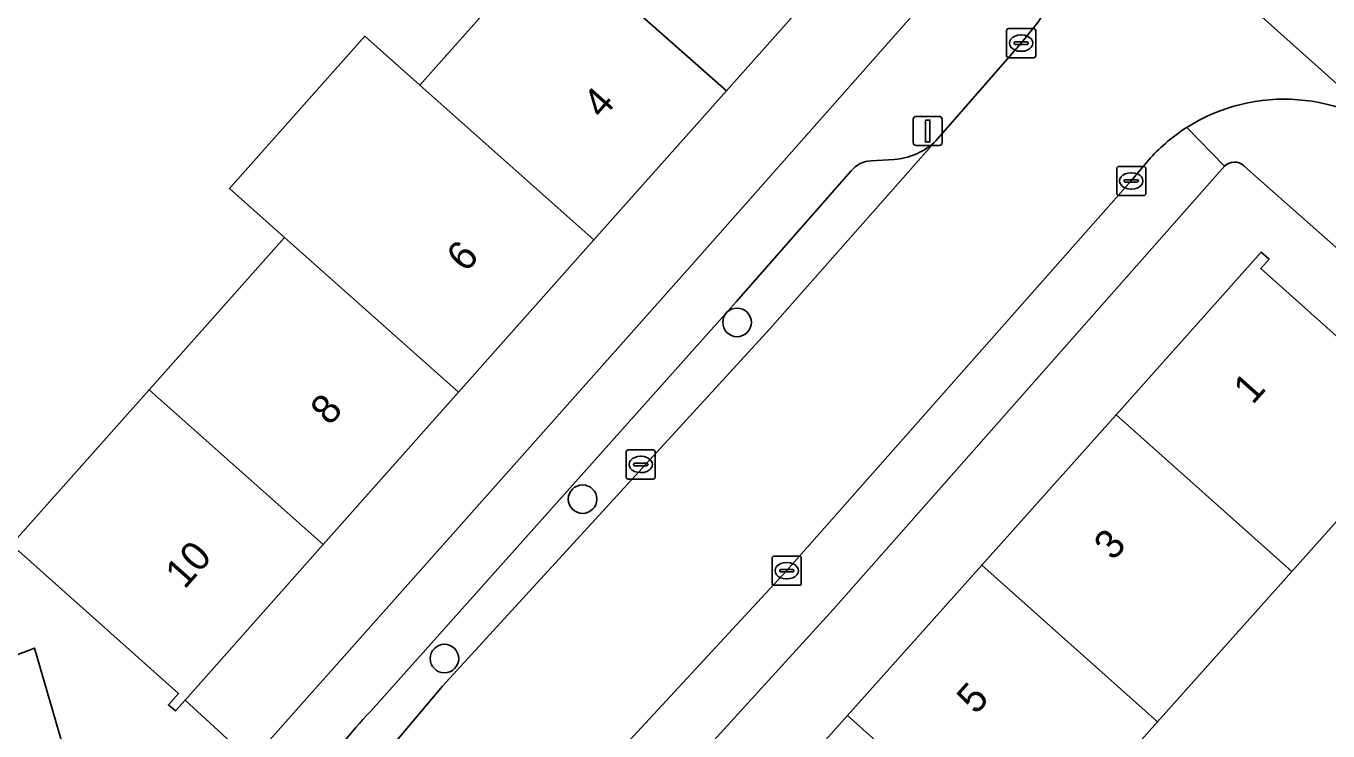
# Model space of a CAD drawing. Extents: x 162523 to 163266, y 381230 to 382050.
# Drawn here: x 162910.04 to 162954.65, y 381880.84 to 381904.99 of the extents above; entities that cross this region are included whole.
import ezdxf

# ---------------------------------------------------------------- set-up
doc = ezdxf.new("R2010")
doc.units = 0
for name, color, linetype in [('IMGEO_Boom', 7, 'Continuous'), ('IMGEO_Erf', 7, 'Continuous'), ('IMGEO_Kolk', 7, 'Continuous'), ('IMGEO_Lichtmast', 7, 'Continuous'), ('IMGEO_Pand', 7, 'Continuous'), ('IMGEO_Pand_nummerreeks', 7, 'Continuous'), ('IMGEO_Parkeervlak_open', 7, 'Continuous'), ('IMGEO_Rijbaan_lokaal_open', 7, 'Continuous'), ('IMGEO_Voetpad_open', 7, 'Continuous')]:
    doc.layers.add(name, color=color, linetype=linetype)

msp = doc.modelspace()

# ---------------------------------------------------------------- linework, layer by layer
at = {"layer": 'IMGEO_Boom'}
for centre in [(162934.401, 381894.836), (162929.107, 381888.779), (162924.373, 381883.317)]:
    msp.add_circle(centre, 0.489, dxfattribs=at)
at = {"layer": 'IMGEO_Erf'}
for points in [[(162834.692, 381939.153), (162834.051, 381936.831), (162834.189, 381935.596), (162834.322, 381934.396), (162845.741, 381905.089), (162844.734, 381903.96), (162844.789, 381903.809), (162846.334, 381899.712), (162849.16, 381898.811), (162852.668, 381889.491), (162854.858, 381888.217), (162857.825, 381880.828), (162858.565, 381878.965), (162860.43, 381874.164), (162860.825, 381874.308), (162860.886, 381874.15), (162862.441, 381870.107), (162862.631, 381869.614), (162862.725, 381869.344), (162909.188, 381886.826), (162914.252, 381892.527), (162918.892, 381897.749), (162917.006, 381899.424), (162921.642, 381904.643)], [(162921.642, 381904.643), (162923.528, 381902.968), (162928.053, 381908.062), (162925.122, 381910.665), (162926.683, 381912.422), (162928.073, 381912.512), (162930.271, 381910.559), (162933.186, 381913.84), (162933.424, 381913.628), (162933.113, 381913.278), (162938.593, 381908.409), (162938.889, 381908.742), (162939.14, 381908.519), (162934.034, 381902.771), (162929.497, 381897.665), (162924.86, 381892.446), (162920.22, 381887.223), (162915.484, 381881.892), (162917.749, 381879.811), (162932.776, 381896.712), (162942.548, 381907.783)], [(162951.106, 381900.186), (162937.706, 381885.008), (162929.966, 381876.507)], [(162955.46, 381875.208), (162957.347, 381877.334), (162957.461, 381877.463), (162959.571, 381875.59), (162960.204, 381876.268), (162958.118, 381878.106), (162959.896, 381880.123), (162960.241, 381880.515), (162959.7, 381880.992), (162964.024, 381885.898), (162966.652, 381883.581), (162968.368, 381885.521), (162951.769, 381900.206)], [(162933.498, 381876.112), (162938.184, 381881.362), (162942.788, 381886.519), (162947.388, 381891.671), (162952.362, 381897.244), (162952.633, 381897.002), (162952.349, 381896.684), (162957.848, 381891.774)], [(162958.378, 381891.864), (162953.409, 381886.298), (162948.809, 381881.145), (162944.206, 381875.988)], [(162932.72, 381806.989), (162913.026, 381874.412), (162910.321, 381883.674), (162887.637, 381875.013), (162889.095, 381870.525), (162889.197, 381870.214), (162891.814, 381871.071), (162892.93, 381867.664), (162890.312, 381866.807), (162890.373, 381866.622), (162891.358, 381863.669), (162894.356, 381864.689), (162895.466, 381861.425), (162896.618, 381858.037), (162893.62, 381857.017), (162899.056, 381840.02), (162905.21, 381821.822), (162911.331, 381802.421)]]:
    msp.add_lwpolyline(points, dxfattribs=at)
msp.add_arc((162951.448, 381899.846), 0.483, 48.3082, 135.1475, dxfattribs=at)
at = {"layer": 'IMGEO_Kolk'}
for p, q in [((162943.635, 381903.979), (162943.635, 381904.831)), ((162943.71, 381904.905), (162944.562, 381904.905)), ((162944.123, 381904.685), (162944.148, 381904.685)), ((162944.636, 381904.831), (162944.636, 381903.979)), ((162943.894, 381904.399), (162943.894, 381904.411)), ((162944.332, 381904.362), (162943.934, 381904.362)), ((162943.937, 381904.448), (162944.335, 381904.448)), ((162944.146, 381904.125), (162944.121, 381904.125)), ((162944.378, 381904.411), (162944.378, 381904.399)), ((162944.562, 381903.905), (162943.71, 381903.905)), ((162947.409, 381899.257), (162947.409, 381900.109)), ((162947.484, 381900.183), (162948.336, 381900.183)), ((162948.41, 381900.109), (162948.41, 381899.257)), ((162947.668, 381899.677), (162947.668, 381899.689)), ((162948.106, 381899.64), (162947.708, 381899.64)), ((162947.711, 381899.726), (162948.109, 381899.726)), ((162947.897, 381899.963), (162947.922, 381899.963)), ((162948.152, 381899.689), (162948.152, 381899.677)), ((162948.336, 381899.183), (162947.484, 381899.183)), ((162947.92, 381899.403), (162947.895, 381899.403)), ((162930.598, 381889.542), (162930.598, 381890.394)), ((162930.673, 381890.468), (162931.525, 381890.468)), ((162931.086, 381890.248), (162931.111, 381890.248)), ((162931.599, 381890.394), (162931.599, 381889.542)), ((162930.857, 381889.962), (162930.857, 381889.974)), ((162931.295, 381889.925), (162930.897, 381889.925)), ((162930.9, 381890.011), (162931.298, 381890.011)), ((162931.341, 381889.974), (162931.341, 381889.962)), ((162931.525, 381889.468), (162930.673, 381889.468)), ((162931.109, 381889.688), (162931.084, 381889.688)), ((162935.602, 381885.901), (162935.602, 381886.753)), ((162935.677, 381886.827), (162936.529, 381886.827)), ((162936.603, 381886.753), (162936.603, 381885.901)), ((162935.861, 381886.321), (162935.861, 381886.333)), ((162936.299, 381886.284), (162935.901, 381886.284)), ((162935.904, 381886.37), (162936.302, 381886.37)), ((162936.09, 381886.607), (162936.115, 381886.607)), ((162936.345, 381886.333), (162936.345, 381886.321)), ((162936.529, 381885.827), (162935.677, 381885.827)), ((162936.113, 381886.047), (162936.088, 381886.047))]:
    msp.add_line(p, q, dxfattribs=at)
for points in [[(162943.635, 381903.979), (162943.635, 381904.831)], [(162943.71, 381904.905), (162944.562, 381904.905)], [(162944.636, 381904.831), (162944.636, 381903.979)], [(162944.562, 381903.905), (162943.71, 381903.905)], [(162947.409, 381899.257), (162947.409, 381900.109)], [(162947.484, 381900.183), (162948.336, 381900.183)], [(162948.41, 381900.109), (162948.41, 381899.257)], [(162948.336, 381899.183), (162947.484, 381899.183)], [(162930.598, 381889.542), (162930.598, 381890.394)], [(162930.673, 381890.468), (162931.525, 381890.468)], [(162931.599, 381890.394), (162931.599, 381889.542)], [(162931.525, 381889.468), (162930.673, 381889.468)], [(162935.602, 381885.901), (162935.602, 381886.753)], [(162935.677, 381886.827), (162936.529, 381886.827)], [(162936.603, 381886.753), (162936.603, 381885.901)], [(162936.529, 381885.827), (162935.677, 381885.827)]]:
    msp.add_lwpolyline(points, dxfattribs=at)
for centre, radius, start, end in [((162943.712, 381904.829), 0.0765, 91.552, 178.448), ((162943.712, 381904.829), 0.0765, 91.552, 178.448), ((162944.56, 381904.829), 0.0765, 1.552, 88.448), ((162944.56, 381904.829), 0.0765, 1.552, 88.448), ((162943.934, 381904.408), 0.0403, 85.8775, 175.7526), ((162943.931, 381904.398), 0.0366, 178.938, 274.7102), ((162944.335, 381904.405), 0.043, 264.8664, 352.4533), ((162944.339, 381904.41), 0.0386, 1.7309, 96.639), ((162943.712, 381903.981), 0.0765, 181.552, 268.448), ((162943.712, 381903.981), 0.0765, 181.552, 268.448), ((162944.56, 381903.981), 0.0765, 271.552, 358.448), ((162944.56, 381903.981), 0.0765, 271.552, 358.448), ((162947.486, 381900.107), 0.0765, 91.552, 178.448), ((162947.486, 381900.107), 0.0765, 91.552, 178.448), ((162948.334, 381900.107), 0.0765, 1.552, 88.448), ((162948.334, 381900.107), 0.0765, 1.552, 88.448), ((162947.708, 381899.686), 0.0403, 85.8775, 175.7526), ((162947.705, 381899.676), 0.0366, 178.938, 274.7102), ((162948.109, 381899.683), 0.043, 264.8664, 352.4533), ((162948.113, 381899.688), 0.0386, 1.7309, 96.639), ((162947.486, 381899.259), 0.0765, 181.552, 268.448), ((162947.486, 381899.259), 0.0765, 181.552, 268.448), ((162948.334, 381899.259), 0.0765, 271.552, 358.448), ((162948.334, 381899.259), 0.0765, 271.552, 358.448), ((162930.675, 381890.392), 0.0765, 91.552, 178.448), ((162930.675, 381890.392), 0.0765, 91.552, 178.448), ((162931.523, 381890.392), 0.0765, 1.552, 88.448), ((162931.523, 381890.392), 0.0765, 1.552, 88.448), ((162930.897, 381889.971), 0.0403, 85.8775, 175.7526), ((162930.894, 381889.961), 0.0366, 178.938, 274.7102), ((162931.298, 381889.968), 0.043, 264.8664, 352.4533), ((162931.302, 381889.973), 0.0386, 1.7309, 96.639), ((162930.675, 381889.544), 0.0765, 181.552, 268.448), ((162930.675, 381889.544), 0.0765, 181.552, 268.448), ((162931.523, 381889.544), 0.0765, 271.552, 358.448), ((162931.523, 381889.544), 0.0765, 271.552, 358.448), ((162935.679, 381886.751), 0.0765, 91.552, 178.448), ((162935.679, 381886.751), 0.0765, 91.552, 178.448), ((162936.527, 381886.751), 0.0765, 1.552, 88.448), ((162936.527, 381886.751), 0.0765, 1.552, 88.448), ((162935.901, 381886.33), 0.0403, 85.8775, 175.7526), ((162935.898, 381886.32), 0.0366, 178.938, 274.7102), ((162936.302, 381886.327), 0.043, 264.8664, 352.4533), ((162936.306, 381886.332), 0.0386, 1.7309, 96.639), ((162935.679, 381885.903), 0.0765, 181.552, 268.448), ((162935.679, 381885.903), 0.0765, 181.552, 268.448), ((162936.527, 381885.903), 0.0765, 271.552, 358.448), ((162936.527, 381885.903), 0.0765, 271.552, 358.448)]:
    msp.add_arc(centre, radius, start, end, dxfattribs=at)
for centre, major_axis, ratio, start_param, end_param in [((162944.122, 381904.405), (-0.387, 0.002), 0.722429, 4.712389, 7.853982), ((162944.147, 381904.405), (-0.39, 0.002), 0.717154, 1.570796, 4.712389), ((162947.896, 381899.683), (-0.387, 0.002), 0.722429, 4.712389, 7.853982), ((162947.921, 381899.683), (-0.39, 0.002), 0.717154, 1.570796, 4.712389), ((162931.085, 381889.968), (-0.387, 0.002), 0.722429, 4.712389, 7.853982), ((162931.11, 381889.968), (-0.39, 0.002), 0.717154, 1.570796, 4.712389), ((162936.089, 381886.327), (-0.387, 0.002), 0.722429, 4.712389, 7.853982), ((162936.114, 381886.327), (-0.39, 0.002), 0.717154, 1.570796, 4.712389)]:
    msp.add_ellipse(centre, major_axis=major_axis, ratio=ratio, start_param=start_param, end_param=end_param, dxfattribs=at)
at = {"layer": 'IMGEO_Lichtmast'}
for p, q in [((162940.538, 381901.896), (162941.328, 381901.896)), ((162941.328, 381901.896), (162940.538, 381901.896)), ((162940.438, 381900.996), (162940.438, 381901.796)), ((162940.438, 381901.796), (162940.438, 381900.996)), ((162941.428, 381901.796), (162941.428, 381900.996)), ((162941.428, 381900.996), (162941.428, 381901.796)), ((162941.328, 381900.896), (162940.538, 381900.896)), ((162940.538, 381900.896), (162941.328, 381900.896))]:
    msp.add_line(p, q, dxfattribs=at)
msp.add_lwpolyline([(162940.858, 381901.771), (162941.008, 381901.771), (162941.008, 381901.021), (162940.858, 381901.021), (162940.858, 381901.771)], dxfattribs=at)
for centre, start, end in [((162940.538, 381901.796), 90, 180), ((162940.538, 381901.796), 90, 180), ((162941.328, 381901.796), 0, 90), ((162941.328, 381901.796), 360, 90), ((162940.538, 381900.996), 180, 270), ((162940.538, 381900.996), 180, 270), ((162941.328, 381900.996), 270, 0), ((162941.328, 381900.996), 270, 0)]:
    msp.add_arc(centre, 0.1, start, end, dxfattribs=at)
at = {"layer": 'IMGEO_Pand'}
for points in [[(162928.053, 381908.062), (162934.034, 381902.771), (162939.14, 381908.519), (162938.889, 381908.742), (162938.593, 381908.409), (162933.113, 381913.278), (162933.424, 381913.628), (162933.186, 381913.84), (162930.271, 381910.559), (162928.073, 381912.512), (162926.683, 381912.422), (162925.122, 381910.665)], [(162928.053, 381908.062), (162923.528, 381902.968), (162929.497, 381897.665), (162934.034, 381902.771)], [(162923.528, 381902.968), (162921.642, 381904.643), (162917.006, 381899.424), (162918.892, 381897.749), (162924.86, 381892.446), (162929.497, 381897.665)], [(162918.892, 381897.749), (162914.252, 381892.527), (162920.22, 381887.223), (162924.86, 381892.446)], [(162953.409, 381886.298), (162958.378, 381891.864), (162958.128, 381892.087), (162957.848, 381891.774), (162952.349, 381896.684), (162952.633, 381897.002), (162952.362, 381897.244), (162947.388, 381891.671)], [(162920.22, 381887.223), (162914.252, 381892.527), (162909.188, 381886.826), (162909.428, 381886.614), (162909.772, 381887.003), (162915.262, 381882.124), (162914.917, 381881.736), (162915.156, 381881.523), (162915.484, 381881.892)], [(162953.409, 381886.298), (162947.388, 381891.671), (162942.788, 381886.519), (162948.809, 381881.145)], [(162938.184, 381881.362), (162944.206, 381875.988), (162948.809, 381881.145), (162942.788, 381886.519)], [(162938.184, 381881.362), (162933.498, 381876.112), (162939.519, 381870.738), (162941.442, 381872.892), (162944.095, 381872.503), (162944.606, 381872.046), (162945.961, 381873.564), (162946.072, 381873.688), (162943.891, 381875.635), (162944.206, 381875.988)]]:
    msp.add_lwpolyline(points, close=True, dxfattribs=at)
at = {"layer": 'IMGEO_Parkeervlak_open'}
for points in [[(162922.72, 381880.49), (162924.309, 381882.376), (162935.526, 381894.615), (162941.214, 381901.059)], [(162939.789, 381900.419), (162938.998, 381900.373)], [(162938.313, 381900.028), (162934.373, 381895.546), (162921.835, 381881.507)]]:
    msp.add_lwpolyline(points, dxfattribs=at)
for centre, radius, start, end in [((162939.609, 381902.725), 2.313, 274.4519, 313.92), ((162939.016, 381899.484), 0.889, 91.1723, 142.2919), ((162933.938, 381870.108), 16.625, 136.7156, 157.3005)]:
    msp.add_arc(centre, radius, start, end, dxfattribs=at)
at = {"layer": 'IMGEO_Rijbaan_lokaal_open'}
for points in [[(162948.646, 381913.28), (162945.194, 381916.309), (162943.951, 381914.87), (162942.966, 381913.731), (162943.728, 381913.052), (162943.829, 381912.962), (162957.204, 381901.001), (162957.238, 381900.957), (162958.336, 381902.201), (162959.588, 381903.618), (162956.725, 381906.162)], [(162957.238, 381900.957), (162957.204, 381901.001), (162943.829, 381912.962)], [(162945.226, 381906.002), (162944.745, 381905.159), (162944.133, 381904.404), (162941.214, 381901.059), (162935.526, 381894.615), (162924.309, 381882.376), (162922.72, 381880.49)], [(162927.141, 381876.648), (162936.098, 381886.328), (162947.906, 381899.684), (162948.564, 381900.472)]]:
    msp.add_lwpolyline(points, dxfattribs=at)
for centre, radius, start, end in [((162953.15, 381896.255), 6.231, 48.9959, 122.326), ((162953.193, 381896.207), 6.295, 122.4275, 137.3452)]:
    msp.add_arc(centre, radius, start, end, dxfattribs=at)
at = {"layer": 'IMGEO_Voetpad_open'}
for points in [[(162941.214, 381901.059), (162944.133, 381904.404), (162944.745, 381905.159), (162945.226, 381906.002), (162942.509, 381908.372)], [(162942.548, 381907.783), (162932.776, 381896.712), (162917.749, 381879.811), (162913.026, 381874.412), (162932.72, 381806.989), (162933.197, 381805.356), (162934.087, 381802.294), (162936.402, 381794.569), (162939.195, 381785.063), (162942.653, 381786.062), (162942.362, 381787.078), (162940.933, 381791.879)], [(162929.966, 381876.507), (162937.706, 381885.008), (162951.106, 381900.186), (162949.818, 381901.52)], [(162949.818, 381901.52), (162951.106, 381900.186)], [(162948.564, 381900.472), (162947.906, 381899.684), (162936.098, 381886.328), (162927.141, 381876.648)], [(162938.998, 381900.373), (162939.789, 381900.419)], [(162951.769, 381900.206), (162968.368, 381885.521), (162969.525, 381884.497), (163000, 381857.535), (163001.931, 381855.827), (163009.953, 381848.745), (163012.767, 381846.26), (163015.189, 381844.122), (163020.45, 381839.477), (163022.344, 381837.805), (163031.179, 381830.005), (163034.271, 381827.468)], [(162934.373, 381895.546), (162938.313, 381900.028)], [(162921.835, 381881.507), (162934.373, 381895.546)]]:
    msp.add_lwpolyline(points, dxfattribs=at)
msp.add_lwpolyline([(162910.321, 381883.674), (162913.026, 381874.412), (162917.749, 381879.811), (162915.484, 381881.892), (162915.156, 381881.523), (162914.917, 381881.736), (162915.262, 381882.124), (162909.772, 381887.003), (162909.428, 381886.614), (162909.188, 381886.826), (162862.725, 381869.344), (162863.638, 381865.85), (162886.064, 381874.412), (162887.637, 381875.013)], close=True, dxfattribs=at)
for centre, radius, start, end in [((162953.15, 381896.255), 6.231, 48.9959, 122.326), ((162953.193, 381896.207), 6.295, 122.4275, 137.3452), ((162939.609, 381902.725), 2.313, 274.4519, 313.92), ((162939.016, 381899.484), 0.889, 91.1723, 142.2919), ((162951.448, 381899.846), 0.483, 48.3082, 135.1475), ((162933.938, 381870.108), 16.625, 136.7156, 157.3005)]:
    msp.add_arc(centre, radius, start, end, dxfattribs=at)

# ---------------------------------------------------------------- texts
at = {"layer": 'IMGEO_Pand_nummerreeks'}
for s, rotation, p in [('4', 48.3812, (162929.774, 381901.771)), ('6', 48.3806, (162925.106, 381896.517)), ('1', 48.2457, (162952.066, 381891.988)), ('8', 48.3812, (162920.44, 381891.264)), ('3', 48.2457, (162947.288, 381886.635)), ('10', 48.3812, (162915.465, 381885.665)), ('5', 48.2457, (162942.586, 381881.367))]:
    msp.add_text(s, height=1, rotation=rotation, dxfattribs=at).set_placement(p)

doc.saveas('drawing.dxf')
